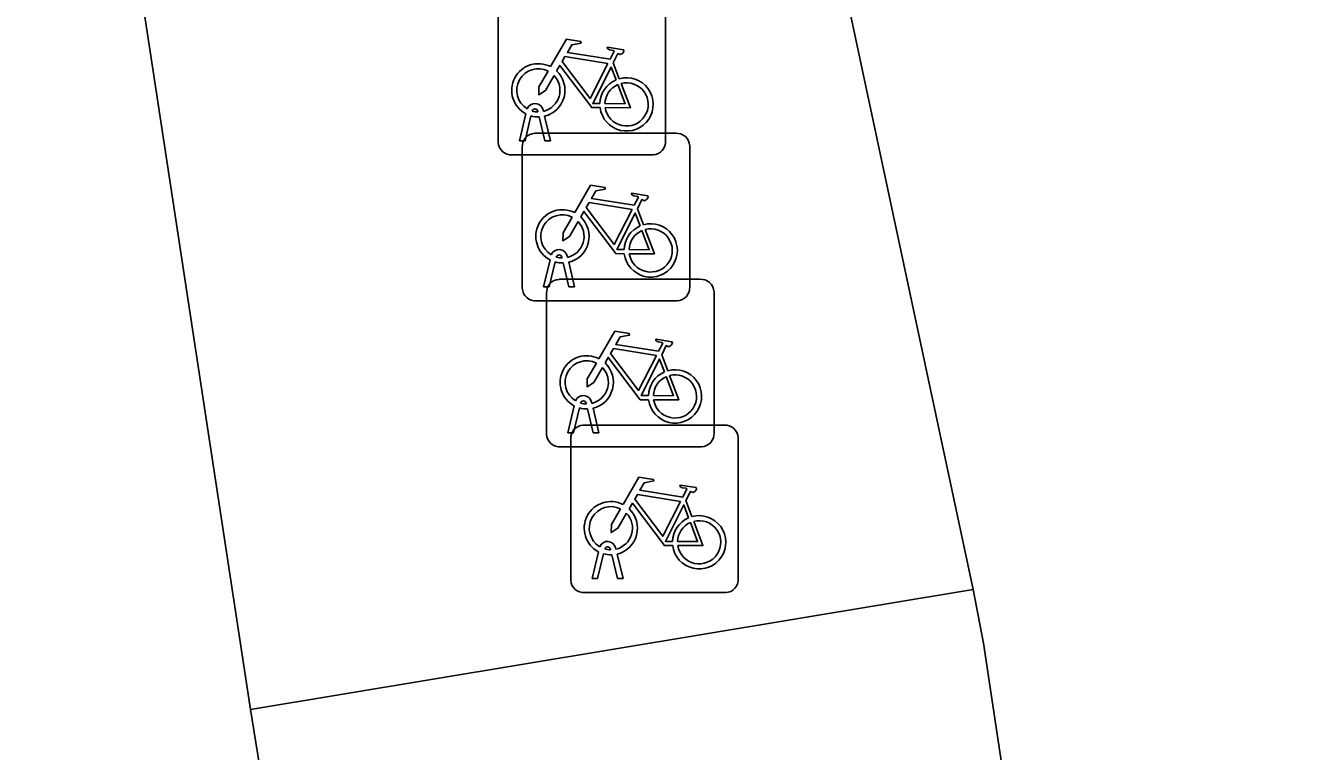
# Model space of a CAD drawing. Extents: x 158472 to 159562, y 388525 to 389606.
# Drawn here: x 159459.59 to 159467.25, y 389064.15 to 389068.48 of the extents above; entities that cross this region are included whole.
import ezdxf

# ---------------------------------------------------------------- set-up
doc = ezdxf.new("R2010")
doc.units = 0
for name, color, linetype in [('IMGEO_Berm_groen', 7, 'Continuous'), ('IMGEO_Fietsenrek', 7, 'Continuous'), ('IMGEO_Fietspad_gesloten', 7, 'Continuous'), ('IMGEO_Rijbaan_regionaal_gesloten', 7, 'Continuous'), ('IMGEO_Voetpad_open', 7, 'Continuous')]:
    doc.layers.add(name, color=color, linetype=linetype)

msp = doc.modelspace()

# ---------------------------------------------------------------- linework, layer by layer
at = {"layer": 'IMGEO_Berm_groen'}
msp.add_lwpolyline([(159473.508, 389011.465), (159470.811, 389028.633), (159467.127, 389052.707), (159465.309, 389064.799), (159465.248, 389065.119), (159460.936, 389064.402), (159463.997, 389045.472), (159467.478, 389023.699), (159470.301, 389005.994)], dxfattribs=at)
at = {"layer": 'IMGEO_Fietsenrek'}
for p, q in [((159462.4135, 389067.7859), (159462.4135, 389068.6268)), ((159462.4135, 389068.6268), (159462.4135, 389067.7859)), ((159463.4125, 389068.6361), (159463.4125, 389067.7952)), ((159463.4125, 389067.7952), (159463.4125, 389068.6361)), ((159463.1002, 389068.2602), (159463.1365, 389068.165)), ((159462.5405, 389067.7953), (159462.5788, 389067.9553)), ((159462.6092, 389067.9431), (159462.5739, 389067.7953)), ((159462.6509, 389067.9669), (159462.6499, 389067.9712)), ((159462.692, 389067.7953), (159462.6581, 389067.937)), ((159462.6816, 389067.9784), (159462.6834, 389067.9705)), ((159462.6904, 389067.9413), (159462.7254, 389067.7953)), ((159462.6319, 389067.8395), (159463.4728, 389067.8395)), ((159463.4728, 389067.8395), (159462.6319, 389067.8395)), ((159462.5739, 389067.7953), (159462.5405, 389067.7953)), ((159462.5575, 389066.9149), (159462.5575, 389067.7558)), ((159462.5575, 389067.7558), (159462.5575, 389066.9149)), ((159462.7254, 389067.7953), (159462.692, 389067.7953)), ((159463.5565, 389067.7651), (159463.5565, 389066.9242)), ((159463.5565, 389066.9242), (159463.5565, 389067.7651)), ((159463.3381, 389067.7115), (159462.4972, 389067.7115)), ((159462.4972, 389067.7115), (159463.3381, 389067.7115)), ((159463.2442, 389067.3892), (159463.2805, 389067.294)), ((159462.6845, 389066.9243), (159462.7228, 389067.0843)), ((159462.7532, 389067.0721), (159462.7179, 389066.9243)), ((159462.7949, 389067.0959), (159462.7939, 389067.1002)), ((159462.836, 389066.9243), (159462.8021, 389067.066)), ((159462.8256, 389067.1074), (159462.8274, 389067.0995)), ((159462.8344, 389067.0703), (159462.8694, 389066.9243)), ((159462.7179, 389066.9243), (159462.6845, 389066.9243)), ((159462.7769, 389066.9685), (159463.6178, 389066.9685)), ((159463.6178, 389066.9685), (159462.7769, 389066.9685)), ((159462.8694, 389066.9243), (159462.836, 389066.9243)), ((159463.4821, 389066.8405), (159462.6412, 389066.8405)), ((159462.6412, 389066.8405), (159463.4821, 389066.8405)), ((159462.7025, 389066.0439), (159462.7025, 389066.8848)), ((159462.7025, 389066.8848), (159462.7025, 389066.0439)), ((159463.7015, 389066.8941), (159463.7015, 389066.0532)), ((159463.7015, 389066.0532), (159463.7015, 389066.8941)), ((159463.3892, 389066.5182), (159463.4255, 389066.423)), ((159462.9399, 389066.2249), (159462.9389, 389066.2292)), ((159462.9706, 389066.2364), (159462.9724, 389066.2285)), ((159462.8295, 389066.0533), (159462.8678, 389066.2133)), ((159462.8982, 389066.2011), (159462.8629, 389066.0533)), ((159462.981, 389066.0533), (159462.9471, 389066.195)), ((159462.9794, 389066.1993), (159463.0144, 389066.0533)), ((159462.9209, 389066.0985), (159463.7618, 389066.0985)), ((159463.7618, 389066.0985), (159462.9209, 389066.0985)), ((159462.8629, 389066.0533), (159462.8295, 389066.0533)), ((159462.8465, 389065.1739), (159462.8465, 389066.0148)), ((159462.8465, 389066.0148), (159462.8465, 389065.1739)), ((159463.0144, 389066.0533), (159462.981, 389066.0533)), ((159463.8455, 389066.0241), (159463.8455, 389065.1832)), ((159463.8455, 389065.1832), (159463.8455, 389066.0241)), ((159463.6271, 389065.9695), (159462.7862, 389065.9695)), ((159462.7862, 389065.9695), (159463.6271, 389065.9695)), ((159463.5332, 389065.6482), (159463.5695, 389065.553)), ((159462.9735, 389065.1833), (159463.0118, 389065.3433)), ((159463.0422, 389065.3311), (159463.0069, 389065.1833)), ((159463.0839, 389065.3549), (159463.0829, 389065.3592)), ((159463.125, 389065.1833), (159463.0911, 389065.325)), ((159463.1146, 389065.3664), (159463.1164, 389065.3585)), ((159463.1234, 389065.3293), (159463.1584, 389065.1833)), ((159463.0069, 389065.1833), (159462.9735, 389065.1833)), ((159463.1584, 389065.1833), (159463.125, 389065.1833)), ((159463.7711, 389065.0995), (159462.9302, 389065.0995)), ((159462.9302, 389065.0995), (159463.7711, 389065.0995))]:
    msp.add_line(p, q, dxfattribs=at)
for points in [[(159462.7261, 389068.2372), (159462.8208, 389068.4007), (159462.907, 389068.3869), (159462.9087, 389068.3782), (159462.8526, 389068.3673), (159462.8264, 389068.322), (159463.0816, 389068.2812)], [(159463.0687, 389068.256), (159462.8119, 389068.297), (159462.7952, 389068.2682), (159462.9622, 389068.0479), (159463.0687, 389068.256)], [(159463.0816, 389068.2812), (159463.1066, 389068.33), (159463.1015, 389068.334), (159463.0783, 389068.3377), (159463.0656, 389068.3452), (159463.0646, 389068.3483), (159463.0668, 389068.3529), (159463.1616, 389068.3378), (159463.1639, 389068.3275), (159463.1545, 389068.3151), (159463.1421, 389068.3087), (159463.1276, 389068.3149), (159463.1002, 389068.2602)], [(159462.7468, 389068.1847), (159462.6952, 389068.0955), (159462.6553, 389068.0695), (159462.6565, 389068.117), (159462.711, 389068.2112)], [(159463.0218, 389067.9925), (159462.9721, 389067.9926), (159462.7814, 389068.2443), (159462.7624, 389068.2115)], [(159463.1167, 389068.158), (159463.0874, 389068.2348), (159462.978, 389068.0167), (159463.0207, 389068.0166)], [(159463.1472, 389068.1368), (159463.2022, 389067.9922), (159463.0521, 389067.9925)], [(159463.0507, 389068.0165), (159463.1706, 389068.0163), (159463.1274, 389068.1299)], [(159462.8701, 389067.3662), (159462.9648, 389067.5297), (159463.051, 389067.5159), (159463.0527, 389067.5072), (159462.9966, 389067.4963), (159462.9704, 389067.451), (159463.2256, 389067.4102)], [(159463.2256, 389067.4102), (159463.2506, 389067.459), (159463.2455, 389067.463), (159463.2223, 389067.4667), (159463.2096, 389067.4742), (159463.2086, 389067.4773), (159463.2108, 389067.4819), (159463.3056, 389067.4668), (159463.3079, 389067.4565), (159463.2985, 389067.4441), (159463.2861, 389067.4377), (159463.2716, 389067.4439), (159463.2442, 389067.3892)], [(159463.1658, 389067.1215), (159463.1161, 389067.1216), (159462.9254, 389067.3733), (159462.9064, 389067.3405)], [(159463.2127, 389067.385), (159462.9559, 389067.426), (159462.9392, 389067.3972), (159463.1062, 389067.1769), (159463.2127, 389067.385)], [(159462.8908, 389067.3137), (159462.8392, 389067.2245), (159462.7993, 389067.1985), (159462.8005, 389067.246), (159462.855, 389067.3402)], [(159463.2607, 389067.287), (159463.2314, 389067.3638), (159463.122, 389067.1457), (159463.1647, 389067.1456)], [(159463.1947, 389067.1455), (159463.3146, 389067.1453), (159463.2714, 389067.2589)], [(159463.2912, 389067.2658), (159463.3462, 389067.1212), (159463.1961, 389067.1215)], [(159463.0151, 389066.4952), (159463.1098, 389066.6587), (159463.196, 389066.6449), (159463.1977, 389066.6362), (159463.1416, 389066.6253), (159463.1154, 389066.58), (159463.3706, 389066.5392)], [(159463.3706, 389066.5392), (159463.3956, 389066.588), (159463.3905, 389066.592), (159463.3673, 389066.5957), (159463.3546, 389066.6032), (159463.3536, 389066.6063), (159463.3558, 389066.6109), (159463.4506, 389066.5958), (159463.4529, 389066.5855), (159463.4435, 389066.5731), (159463.4311, 389066.5667), (159463.4166, 389066.5729), (159463.3892, 389066.5182)], [(159463.3577, 389066.514), (159463.1009, 389066.555), (159463.0842, 389066.5262), (159463.2512, 389066.3059), (159463.3577, 389066.514)], [(159463.0358, 389066.4427), (159462.9842, 389066.3535), (159462.9443, 389066.3275), (159462.9455, 389066.375), (159463, 389066.4692)], [(159463.3108, 389066.2505), (159463.2611, 389066.2506), (159463.0704, 389066.5023), (159463.0514, 389066.4695)], [(159463.4057, 389066.416), (159463.3764, 389066.4928), (159463.267, 389066.2747), (159463.3097, 389066.2746)], [(159463.3397, 389066.2745), (159463.4596, 389066.2743), (159463.4164, 389066.3879)], [(159463.4362, 389066.3948), (159463.4912, 389066.2502), (159463.3411, 389066.2505)], [(159463.1591, 389065.6252), (159463.2538, 389065.7887), (159463.34, 389065.7749), (159463.3417, 389065.7662), (159463.2856, 389065.7553), (159463.2594, 389065.71), (159463.5146, 389065.6692)], [(159463.5017, 389065.644), (159463.2449, 389065.685), (159463.2282, 389065.6562), (159463.3952, 389065.4359), (159463.5017, 389065.644)], [(159463.5146, 389065.6692), (159463.5396, 389065.718), (159463.5345, 389065.722), (159463.5113, 389065.7257), (159463.4986, 389065.7332), (159463.4976, 389065.7363), (159463.4998, 389065.7409), (159463.5946, 389065.7258), (159463.5969, 389065.7155), (159463.5875, 389065.7031), (159463.5751, 389065.6967), (159463.5606, 389065.7029), (159463.5332, 389065.6482)], [(159463.4548, 389065.3805), (159463.4051, 389065.3806), (159463.2144, 389065.6323), (159463.1954, 389065.5995)], [(159463.5497, 389065.546), (159463.5204, 389065.6228), (159463.411, 389065.4047), (159463.4537, 389065.4046)], [(159463.1798, 389065.5727), (159463.1282, 389065.4835), (159463.0883, 389065.4575), (159463.0895, 389065.505), (159463.144, 389065.5992)], [(159463.4837, 389065.4045), (159463.6036, 389065.4043), (159463.5604, 389065.5179)], [(159463.5802, 389065.5248), (159463.6352, 389065.3802), (159463.4851, 389065.3805)]]:
    msp.add_lwpolyline(points, dxfattribs=at)
for centre, radius, start, end in [((159462.6531, 389068.0959), 0.159, 62.67661, 242.13685), ((159462.6531, 389068.0959), 0.129, 63.31916, 238.90302), ((159462.6531, 389068.0959), 0.159, 283.5766, 46.60424), ((159462.6531, 389068.0959), 0.129, 283.60429, 43.43025), ((159463.1797, 389068.0119), 0.159, 113.3408, 178.32165), ((159463.1797, 389068.0119), 0.159, 187.0065, 105.77075), ((159463.1797, 389068.0119), 0.129, 188.67146, 104.58832), ((159463.1797, 389068.0119), 0.129, 113.92302, 177.95563), ((159462.6329, 389067.9673), 0.0499, 12.8025, 158.69338), ((159462.6329, 389067.9673), 0.0174, 12.8025, 163.45023), ((159462.6531, 389068.0959), 0.159, 253.99666, 271.78671), ((159462.6531, 389068.0959), 0.129, 253.41502, 269.02044), ((159462.6352, 389067.7616), 0.0779, 92.4484, 184.28452), ((159462.6352, 389067.7616), 0.0779, 92.4484, 184.28452), ((159463.4786, 389067.7618), 0.0779, 2.4484, 94.28452), ((159463.4786, 389067.7618), 0.0779, 2.4484, 94.28452), ((159462.4914, 389067.7892), 0.0779, 182.4484, 274.28452), ((159462.4914, 389067.7892), 0.0779, 182.4484, 274.28452), ((159463.3348, 389067.7894), 0.0779, 272.4484, 4.28452), ((159463.3348, 389067.7894), 0.0779, 272.4484, 4.28452), ((159462.7971, 389067.2249), 0.159, 62.67661, 242.13685), ((159462.7971, 389067.2249), 0.129, 63.31916, 238.90302), ((159462.7971, 389067.2249), 0.129, 283.60429, 43.43025), ((159462.7971, 389067.2249), 0.159, 283.5766, 46.60424), ((159463.3237, 389067.1409), 0.159, 187.0065, 105.77075), ((159463.3237, 389067.1409), 0.159, 113.3408, 178.32165), ((159463.3237, 389067.1409), 0.129, 113.92302, 177.95563), ((159463.3237, 389067.1409), 0.129, 188.67146, 104.58832), ((159462.7769, 389067.0963), 0.0499, 12.8025, 158.69338), ((159462.7971, 389067.2249), 0.159, 253.99666, 271.78671), ((159462.7769, 389067.0963), 0.0174, 12.8025, 163.45023), ((159462.7971, 389067.2249), 0.129, 253.41502, 269.02044), ((159462.6354, 389066.9182), 0.0779, 182.4484, 274.28452), ((159462.6354, 389066.9182), 0.0779, 182.4484, 274.28452), ((159462.7802, 389066.8906), 0.0779, 92.4484, 184.28452), ((159462.7802, 389066.8906), 0.0779, 92.4484, 184.28452), ((159463.4788, 389066.9184), 0.0779, 272.4484, 4.28452), ((159463.4788, 389066.9184), 0.0779, 272.4484, 4.28452), ((159463.6236, 389066.8908), 0.0779, 2.4484, 94.28452), ((159463.6236, 389066.8908), 0.0779, 2.4484, 94.28452), ((159462.9421, 389066.3539), 0.159, 62.67661, 242.13685), ((159462.9421, 389066.3539), 0.129, 63.31916, 238.90302), ((159462.9421, 389066.3539), 0.159, 283.5766, 46.60424), ((159462.9421, 389066.3539), 0.129, 283.60429, 43.43025), ((159463.4687, 389066.2699), 0.159, 113.3408, 178.32165), ((159463.4687, 389066.2699), 0.159, 187.0065, 105.77075), ((159463.4687, 389066.2699), 0.129, 113.92302, 177.95563), ((159463.4687, 389066.2699), 0.129, 188.67146, 104.58832), ((159462.9219, 389066.2253), 0.0499, 12.8025, 158.69338), ((159462.9219, 389066.2253), 0.0174, 12.8025, 163.45023), ((159462.9421, 389066.3539), 0.129, 253.41502, 269.02044), ((159462.9421, 389066.3539), 0.159, 253.99666, 271.78671), ((159462.9242, 389066.0206), 0.0779, 92.4484, 184.28452), ((159462.9242, 389066.0206), 0.0779, 92.4484, 184.28452), ((159463.7676, 389066.0208), 0.0779, 2.4484, 94.28452), ((159463.7676, 389066.0208), 0.0779, 2.4484, 94.28452), ((159462.7804, 389066.0472), 0.0779, 182.4484, 274.28452), ((159462.7804, 389066.0472), 0.0779, 182.4484, 274.28452), ((159463.6238, 389066.0474), 0.0779, 272.4484, 4.28452), ((159463.6238, 389066.0474), 0.0779, 272.4484, 4.28452), ((159463.0861, 389065.4839), 0.159, 62.67661, 242.13685), ((159463.0861, 389065.4839), 0.129, 63.31916, 238.90302), ((159463.0861, 389065.4839), 0.129, 283.60429, 43.43025), ((159463.0861, 389065.4839), 0.159, 283.5766, 46.60424), ((159463.6127, 389065.3999), 0.159, 113.3408, 178.32165), ((159463.6127, 389065.3999), 0.159, 187.0065, 105.77075), ((159463.6127, 389065.3999), 0.129, 113.92302, 177.95563), ((159463.6127, 389065.3999), 0.129, 188.67146, 104.58832), ((159463.0659, 389065.3553), 0.0499, 12.8025, 158.69338), ((159463.0861, 389065.4839), 0.159, 253.99666, 271.78671), ((159463.0659, 389065.3553), 0.0174, 12.8025, 163.45023), ((159463.0861, 389065.4839), 0.129, 253.41502, 269.02044), ((159462.9244, 389065.1772), 0.0779, 182.4484, 274.28452), ((159462.9244, 389065.1772), 0.0779, 182.4484, 274.28452), ((159463.7678, 389065.1774), 0.0779, 272.4484, 4.28452), ((159463.7678, 389065.1774), 0.0779, 272.4484, 4.28452)]:
    msp.add_arc(centre, radius, start, end, dxfattribs=at)
at = {"layer": 'IMGEO_Fietspad_gesloten'}
msp.add_lwpolyline([(159470.301, 389005.994), (159467.478, 389023.699), (159463.997, 389045.472), (159460.936, 389064.402), (159459.73, 389072.307), (159456.53, 389072.19), (159457.422, 389064.955), (159457.428, 389064.908), (159458.235, 389060.557), (159460.8, 389044.669), (159464.294, 389022.71), (159467.156, 389004.937)], dxfattribs=at)
at = {"layer": 'IMGEO_Rijbaan_regionaal_gesloten'}
msp.add_lwpolyline([(159467.34, 389073.603), (159467.37, 389074.958), (159467.472, 389077.041), (159462.803, 389076.31), (159463.544, 389072.982), (159463.848, 389071.681), (159465.248, 389065.119), (159465.309, 389064.799), (159467.127, 389052.707), (159470.811, 389028.633), (159473.508, 389011.465)], dxfattribs=at)
at = {"layer": 'IMGEO_Voetpad_open'}
msp.add_lwpolyline([(159459.73, 389072.307), (159460.936, 389064.402), (159465.248, 389065.119), (159463.848, 389071.681), (159463.544, 389072.982)], dxfattribs=at)

doc.saveas('drawing.dxf')
